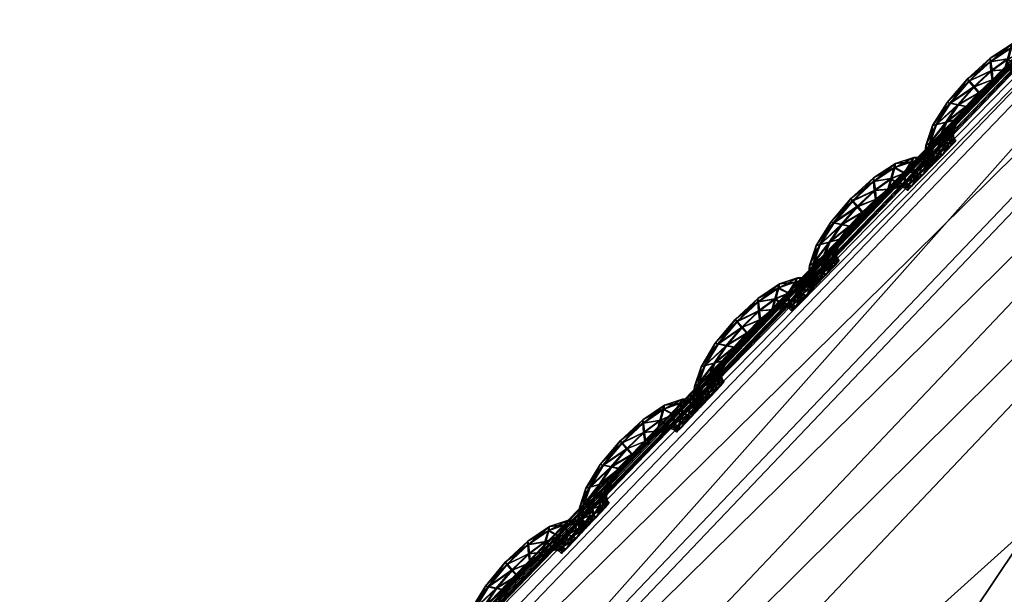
# Model space of a CAD drawing. Extents: x -7.4 to 7.4, y -11.5 to 9.8.
# Tile 290 of 469: x -4.572 to -4.234, y 8.295 to 8.492. Entities that reach past the tile are written whole.
import ezdxf

# ---------------------------------------------------------------- set-up
doc = ezdxf.new("R2010")
doc.units = 0
doc.header["$MEASUREMENT"] = 0
for name, color, linetype in [('A-FURN-3-ST', 150, 'Continuous'), ('A-FURN-3-ST-SEAM', 130, 'Continuous'), ('A-FURN-3-ST-SI', 160, 'Continuous')]:
    doc.layers.add(name, color=color, linetype=linetype)

msp = doc.modelspace()

# ---------------------------------------------------------------- meshes
at = {"layer": 'A-FURN-3-ST'}
mesh = msp.add_polyface(dxfattribs=at)
corners = [(-2.34041, 9.55636, 0.61819), (-2.29118, 9.70571, 1.00068), (-1.94875, 9.63192, 1.00083), (-2.63364, 9.60992, 0.61819), (-2.56645, 9.76867, 1.00053), (-2.84873, 9.62562, 0.62332), (-2.75513, 9.78375, 1.00144), (-3.02475, 9.55904, 0.64812), (-2.99515, 9.64037, 1.00437), (-3.33255, 9.23994, 0.62332), (-3.41835, 9.25271, 1.00159), (-3.8311, 8.70215, 0.61819), (-3.96608, 8.70433, 1.00079), (-4.35805, 8.11928, 0.61819), (-4.52027, 8.12229, 1.00098), (-4.86768, 7.51619, 0.61819), (-5.04849, 7.5208, 1.0011), (-5.34537, 6.87803, 0.61819), (-5.54237, 6.88314, 1.00121), (-2.49807, 9.19186, 0.56582), (-2.83903, 9.224, 0.56582), (-2.71707, 8.68134, 0.55836), (-3.14581, 8.69205, 0.55836), (-2.1241, 9.15424, 0.56582), (-2.2831, 8.66878, 0.55836), (-1.99018, 9.49361, 0.61819), (-1.91804, 8.11232, 0.55836), (-2.39411, 8.11376, 0.55836), (-1.93379, 7.51392, 0.55836), (-2.46835, 7.51392, 0.55836), (-1.94178, 6.87548, 0.55836), (-2.53254, 6.87548, 0.55836), (-3.54027, 8.6986, 0.56582), (-3.12657, 9.24031, 0.57304), (-3.85575, 7.51392, 0.55836), (-4.4575, 7.51421, 0.56582), (-3.99861, 8.11768, 0.56582), (-3.4969, 8.11669, 0.55836), (-4.19521, 6.87548, 0.55836), (-4.89012, 6.87581, 0.56582), (-3.34122, 6.87548, 0.55836), (-3.14632, 7.51392, 0.55836), (-2.93761, 8.11533, 0.55836)]
mesh.append_faces([[corners[k] for k in face] for face in [(0, 1, 2), (3, 4, 1), (1, 0, 3), (5, 6, 4), (4, 3, 5), (7, 8, 6), (6, 5, 7), (7, 9, 10), (10, 8, 7), (10, 9, 11), (11, 12, 10), (12, 11, 13), (13, 14, 12), (14, 13, 15), (15, 16, 14), (16, 15, 17), (17, 18, 16), (0, 19, 20), (20, 3, 0), (20, 19, 21), (21, 22, 20), (19, 23, 24), (24, 21, 19), (25, 23, 19), (19, 0, 25), (26, 27, 24), (32, 33, 20), (20, 22, 32), (33, 5, 3), (3, 20, 33), (9, 7, 5), (5, 33, 9), (11, 9, 33), (33, 32, 11), (34, 35, 36), (36, 37, 34), (37, 36, 32), (32, 22, 37), (36, 13, 11), (11, 32, 36), (35, 15, 13), (13, 36, 35), (38, 39, 35), (35, 34, 38), (39, 17, 15), (15, 35, 39), (40, 38, 34), (34, 41, 40), (27, 42, 21), (21, 24, 27), (42, 37, 22), (22, 21, 42), (41, 34, 37), (37, 42, 41)]])
mesh.append_faces([[corners[k] for k in face] for face in [(28, 29, 27), (30, 31, 29), (41, 29, 31)]], dxfattribs={"vtx0": -1, "vtx1": -1, "vtx2": -1})
mesh.append_faces([[corners[k] for k in face] for face in [(31, 40, 41), (29, 41, 42)]], dxfattribs={"vtx0": -1, "vtx2": -1})
mesh.append_faces([[corners[k] for k in face] for face in [(42, 27, 29)]], dxfattribs={"vtx1": -1, "vtx2": -1})
mesh = msp.add_polyface(dxfattribs=at)
corners = [(-3.45559, 9.25588, 17.60107), (-3.45582, 9.25386, 17.5897), (-4.01163, 8.70313, 17.59852), (-4.01183, 8.70507, 17.60986), (-3.45598, 9.25263, 17.58312), (-4.01155, 8.70198, 17.59191), (-3.01501, 9.65479, 17.58327), (-4.5687, 8.12266, 17.59967), (-4.56906, 8.12377, 17.60629), (-3.45966, 9.18226, 17.62313), (-3.45016, 9.15782, 17.64158), (-3.02016, 9.55496, 17.63515), (-3.99232, 8.61233, 17.65044), (-3.95116, 8.56512, 17.74358), (-3.40691, 9.10793, 17.73487), (-4.00347, 8.63544, 17.63203), (-3.45685, 9.24262, 17.63078), (-3.45922, 9.21353, 17.62792), (-3.024, 9.61288, 17.6215), (-3.02839, 9.58038, 17.61671), (-4.00803, 8.66502, 17.63675), (-4.01076, 8.6925, 17.63956), (-4.56625, 8.1138, 17.64728), (-3.45566, 9.25506, 17.61868), (-3.01755, 9.64313, 17.62439), (-4.01179, 8.70429, 17.62743), (-4.56969, 8.12558, 17.61762), (-4.5695, 8.12484, 17.63515), (-3.15898, 8.9009, 18.11318), (-3.65203, 8.37839, 18.13056), (-3.3337, 8.33546, 18.22233), (-4.01163, 8.70313, 17.5862), (-4.01183, 8.70507, 17.58107), (-4.56969, 8.12558, 17.58883), (-4.56906, 8.12377, 17.59396), (-3.45582, 9.25386, 17.57742), (-3.45559, 9.25588, 17.57228), (-3.01501, 9.65479, 17.57095), (-3.01537, 9.65351, 17.57666), (-3.31023, 9.00617, 17.9275), (-3.85009, 8.47117, 17.93754)]
mesh.append_faces([[corners[k] for k in face] for face in [(0, 1, 2), (2, 3, 0), (1, 4, 5), (5, 2, 1), (4, 1, 6), (2, 5, 7), (3, 2, 8), (9, 10, 11), (12, 13, 14), (14, 10, 12), (15, 12, 10), (10, 9, 15), (16, 17, 18), (17, 9, 19), (20, 15, 9), (9, 17, 20), (21, 20, 17), (17, 16, 21), (20, 21, 22), (23, 16, 24), (25, 21, 16), (16, 23, 25), (3, 25, 23), (23, 0, 3), (25, 3, 26), (21, 25, 27), (28, 29, 30), (31, 32, 33), (5, 31, 34), (4, 35, 31), (31, 5, 4), (35, 36, 32), (32, 31, 35), (36, 35, 37), (35, 4, 38), (39, 40, 29), (29, 28, 39), (14, 13, 40), (40, 39, 14)]])
mesh = msp.add_polyface(dxfattribs=at)
corners = [(-4.56969, 8.12558, 17.61762), (-4.56906, 8.12377, 17.60629), (-5.09934, 7.52505, 17.61241), (-5.10037, 7.52678, 17.62374), (-4.5687, 8.12266, 17.59967), (-5.09871, 7.52405, 17.60583), (-4.01163, 8.70313, 17.59852), (-4.01183, 8.70507, 17.60986), (-4.54884, 8.06016, 17.6399), (-4.53601, 8.03845, 17.65831), (-3.99232, 8.61233, 17.65044), (-4.00347, 8.63544, 17.63203), (-4.49696, 7.99407, 17.75119), (-3.95116, 8.56512, 17.74358), (-5.05328, 7.4454, 17.66459), (-5.06768, 7.46568, 17.64618), (-4.56625, 8.1138, 17.64728), (-4.55841, 8.08793, 17.64454), (-4.00803, 8.66502, 17.63675), (-5.08201, 7.49163, 17.65078), (-5.09471, 7.51577, 17.65341), (-4.5695, 8.12484, 17.63515), (-4.01179, 8.70429, 17.62743), (-4.01076, 8.6925, 17.63956), (-5.10006, 7.52608, 17.64127), (-3.65203, 8.37839, 18.13056), (-4.17657, 7.81963, 18.13858), (-3.79176, 7.78168, 18.23306), (-3.3337, 8.33546, 18.22233), (-3.28641, 7.77554, 18.26059), (-4.56906, 8.12377, 17.59396), (-5.09934, 7.52505, 17.60012), (-4.56969, 8.12558, 17.58883), (-5.10037, 7.52678, 17.59499), (-4.01163, 8.70313, 17.5862), (-4.01155, 8.70198, 17.59191), (-4.397, 7.90594, 17.94481), (-3.85009, 8.47117, 17.93754), (-4.91829, 7.32172, 17.9504)]
mesh.append_faces([[corners[k] for k in face] for face in [(0, 1, 2), (2, 3, 0), (1, 4, 5), (5, 2, 1), (4, 1, 6), (1, 0, 7), (8, 9, 10), (10, 11, 8), (9, 12, 13), (13, 10, 9), (12, 9, 14), (9, 8, 15), (16, 17, 18), (17, 8, 11), (11, 18, 17), (8, 17, 19), (20, 19, 17), (17, 16, 20), (0, 21, 22), (21, 16, 23), (24, 20, 16), (16, 21, 24), (3, 24, 21), (21, 0, 3), (25, 26, 27), (27, 28, 25), (28, 27, 29), (4, 30, 31), (31, 5, 4), (30, 32, 33), (33, 31, 30), (32, 30, 34), (30, 4, 35), (13, 12, 36), (36, 37, 13), (37, 36, 26), (26, 25, 37), (38, 36, 12)]])
at = {"layer": 'A-FURN-3-ST-SEAM'}
mesh = msp.add_polyface(dxfattribs=at)
corners = [(-4.2571, 8.45597, 17.59879), (-4.25232, 8.46335, 17.59875), (-4.24955, 8.46277, 17.60001), (-4.24408, 8.46891, 17.59993), (-4.2535, 8.46355, 17.59537), (-4.25362, 8.45684, 17.60009), (-4.24246, 8.46694, 17.59868), (-4.24578, 8.47093, 17.59864), (-4.2465, 8.47163, 17.59525), (-4.25849, 8.4556, 17.59544), (-4.25936, 8.44967, 17.59883), (-4.24685, 8.46215, 17.59875), (-4.23783, 8.47138, 17.5986), (-4.23811, 8.47451, 17.59982), (-4.24602, 8.47085, 17.59191), (-4.25259, 8.46331, 17.59202), (-4.25568, 8.45194, 17.60009), (-4.25026, 8.45774, 17.59879), (-4.24198, 8.46615, 17.59533), (-4.24594, 8.4619, 17.59541), (-4.23846, 8.47756, 17.59852), (-4.2387, 8.47872, 17.59514), (-4.23874, 8.47752, 17.59179), (-4.25734, 8.45589, 17.59206), (-4.26082, 8.44881, 17.59548), (-4.25983, 8.44522, 17.59883), (-4.24911, 8.45804, 17.59544), (-4.23787, 8.47019, 17.59525), (-4.2336, 8.4748, 17.59852), (-4.23249, 8.47855, 17.59974), (-4.23846, 8.47443, 17.59058), (-4.24444, 8.46887, 17.59065), (-4.2499, 8.46269, 17.59077), (-4.25623, 8.44839, 17.60012), (-4.25212, 8.45416, 17.59883), (-4.25089, 8.45494, 17.59548), (-4.24709, 8.46211, 17.59202), (-4.24274, 8.46685, 17.59194), (-4.25053, 8.4577, 17.5921), (-4.23146, 8.48226, 17.59841), (-4.23118, 8.48362, 17.59503), (-4.23173, 8.48218, 17.59168), (-4.23284, 8.47847, 17.5905), (-4.25397, 8.4568, 17.5908), (-4.25959, 8.44963, 17.5921), (-4.26129, 8.44402, 17.59548), (-4.25948, 8.44287, 17.59887), (-4.25239, 8.45412, 17.5921), (-4.23811, 8.47134, 17.59187), (-4.23415, 8.4734, 17.59518), (-4.23023, 8.47661, 17.59849), (-4.2279, 8.48044, 17.5997), (-4.23387, 8.47476, 17.59179), (-4.26094, 8.44155, 17.59548), (-4.25592, 8.44645, 17.60012), (-4.25271, 8.45157, 17.59887), (-4.25148, 8.45276, 17.59548), (-4.25295, 8.45152, 17.59214), (-4.25603, 8.45185, 17.59084), (-4.22564, 8.48424, 17.59837), (-4.22493, 8.48564, 17.59499), (-4.22592, 8.48419, 17.59164), (-4.22825, 8.48036, 17.59042), (-4.23051, 8.47653, 17.59176), (-4.26007, 8.44518, 17.5921), (-4.25975, 8.44283, 17.59214), (-4.26023, 8.4404, 17.59548), (-4.2588, 8.44176, 17.59887), (-4.25659, 8.44835, 17.59084), (-4.23122, 8.47513, 17.59514), (-4.2279, 8.47703, 17.59845), (-4.22469, 8.48073, 17.59967), (-4.25904, 8.44172, 17.59214), (-4.25524, 8.44539, 17.60012), (-4.25243, 8.45, 17.59887), (-4.25125, 8.45132, 17.59552), (-4.25271, 8.44996, 17.59214), (-4.22165, 8.4844, 17.59833), (-4.22058, 8.48576, 17.59495), (-4.22188, 8.48436, 17.5916), (-4.22509, 8.48065, 17.59042), (-4.22818, 8.47694, 17.59176), (-4.2292, 8.47563, 17.59514), (-4.25627, 8.44642, 17.59088), (-4.25556, 8.44534, 17.59088), (-4.22651, 8.47661, 17.59845), (-4.22299, 8.48024, 17.59967), (-4.25176, 8.44901, 17.59887), (-4.25057, 8.45033, 17.59552), (-4.252, 8.44893, 17.59214), (-4.22794, 8.47522, 17.59514), (-4.21959, 8.48382, 17.59833), (-4.2184, 8.48518, 17.59495), (-4.21983, 8.48378, 17.5916), (-4.22335, 8.48016, 17.59042), (-4.22679, 8.47653, 17.59172), (-4.22711, 8.47435, 17.59514), (-4.22568, 8.47575, 17.59849), (-4.22208, 8.47937, 17.59967), (-4.22596, 8.47567, 17.59176), (-4.21864, 8.48296, 17.59833), (-4.21745, 8.48428, 17.59495), (-4.21891, 8.48292, 17.5916), (-4.22248, 8.47929, 17.59042)]
mesh.append_faces([[corners[k] for k in face] for face in [(2, 1, 0), (1, 2, 3), (0, 1, 4), (0, 5, 2), (6, 3, 2), (3, 7, 1), (8, 4, 1), (4, 9, 0), (5, 0, 10), (11, 2, 5), (3, 6, 12), (2, 11, 6), (7, 3, 13), (1, 7, 8), (4, 8, 14), (9, 4, 15), (10, 0, 9), (10, 16, 5), (5, 17, 11), (12, 6, 18), (12, 13, 3), (6, 11, 19), (13, 20, 7), (21, 8, 7), (22, 14, 8), (14, 15, 4), (15, 23, 9), (9, 24, 10), (16, 10, 25), (17, 5, 16), (11, 17, 26), (19, 18, 6), (18, 27, 12), (13, 12, 28), (26, 19, 11), (20, 13, 29), (7, 20, 21), (8, 21, 22), (14, 22, 30), (15, 14, 31), (23, 15, 32), (24, 9, 23), (25, 10, 24), (25, 33, 16), (16, 34, 17), (35, 26, 17), (18, 19, 36), (27, 18, 37), (28, 12, 27), (28, 29, 13), (19, 26, 38), (29, 39, 20), (40, 21, 20), (41, 22, 21), (42, 30, 22), (30, 31, 14), (31, 32, 15), (32, 43, 23), (23, 44, 24), (24, 45, 25), (33, 25, 46), (34, 16, 33), (17, 34, 35), (26, 35, 47), (38, 36, 19), (36, 37, 18), (37, 48, 27), (27, 49, 28), (29, 28, 50), (47, 38, 26), (39, 29, 51), (20, 39, 40), (21, 40, 41), (22, 41, 42), (30, 42, 52), (31, 30, 48), (32, 31, 37), (43, 32, 36), (44, 23, 43), (45, 24, 44), (25, 45, 53), (53, 46, 25), (46, 54, 33), (33, 55, 34), (56, 35, 34), (57, 47, 35), (36, 38, 43), (37, 36, 32), (48, 37, 31), (49, 27, 48), (50, 28, 49), (50, 51, 29), (38, 47, 58), (51, 59, 39), (60, 40, 39), (61, 41, 40), (62, 42, 41), (63, 52, 42), (52, 48, 30), (43, 58, 44), (44, 64, 45), (65, 53, 45), (46, 53, 66), (54, 46, 67), (55, 33, 54), (34, 55, 56), (35, 56, 57), (47, 57, 68), (58, 43, 38), (48, 52, 49), (49, 69, 50), (51, 50, 70), (68, 58, 47), (59, 51, 71), (39, 59, 60), (40, 60, 61), (41, 61, 62), (42, 62, 63), (52, 63, 69), (64, 44, 58), (45, 64, 65), (53, 65, 72), (72, 66, 53), (66, 67, 46), (67, 73, 54), (54, 74, 55), (56, 55, 74), (57, 56, 75), (68, 57, 76), (69, 49, 52), (70, 50, 69), (70, 71, 51), (58, 68, 64), (71, 77, 59), (78, 60, 59), (79, 61, 60), (80, 62, 61), (81, 63, 62), (82, 69, 63), (83, 65, 64), (84, 72, 65), (74, 54, 73), (74, 75, 56), (75, 76, 57), (76, 83, 68), (69, 82, 70), (71, 70, 85), (64, 68, 83), (77, 71, 86), (59, 77, 78), (60, 78, 79), (61, 79, 80), (62, 80, 81), (63, 81, 82), (65, 83, 84), (73, 87, 74), (75, 74, 87), (76, 75, 88), (83, 76, 89), (70, 82, 90), (90, 85, 70), (85, 86, 71), (86, 91, 77), (78, 77, 91), (79, 78, 92), (80, 79, 93), (81, 80, 94), (82, 81, 95), (89, 84, 83), (87, 88, 75), (88, 89, 76), (95, 90, 82), (85, 90, 96), (86, 85, 97), (91, 86, 98), (91, 92, 78), (92, 93, 79), (93, 94, 80), (94, 95, 81), (90, 95, 99), (99, 96, 90), (96, 97, 85), (97, 98, 86), (98, 100, 91), (92, 91, 100), (93, 92, 101), (94, 93, 102), (95, 94, 103), (103, 99, 95), (100, 101, 92), (101, 102, 93), (102, 103, 94)]])
mesh = msp.add_polyface(dxfattribs=at)
corners = [(-4.29699, 8.41485, 17.59936), (-4.29228, 8.42227, 17.59932), (-4.28951, 8.42169, 17.60058), (-4.28405, 8.42788, 17.6005), (-4.29343, 8.42248, 17.59594), (-4.29359, 8.41576, 17.60066), (-4.28247, 8.4259, 17.59925), (-4.28575, 8.42985, 17.59921), (-4.28651, 8.43059, 17.59586), (-4.29842, 8.41448, 17.59601), (-4.29925, 8.40851, 17.5994), (-4.28682, 8.42112, 17.59932), (-4.27788, 8.43039, 17.59917), (-4.27812, 8.43348, 17.60043), (-4.28603, 8.42981, 17.59248), (-4.29256, 8.42223, 17.59259), (-4.29561, 8.41082, 17.60066), (-4.29023, 8.41667, 17.5994), (-4.28199, 8.42511, 17.5959), (-4.28595, 8.42087, 17.59598), (-4.27847, 8.43652, 17.5991), (-4.27875, 8.43768, 17.59575), (-4.27875, 8.43648, 17.59236), (-4.29727, 8.41477, 17.59263), (-4.30071, 8.40764, 17.59605), (-4.29968, 8.40406, 17.5994), (-4.28908, 8.417, 17.59601), (-4.27788, 8.42919, 17.59582), (-4.27364, 8.43381, 17.59913), (-4.27249, 8.43752, 17.60031), (-4.27847, 8.43339, 17.59115), (-4.28445, 8.42783, 17.59126), (-4.28987, 8.42165, 17.59134), (-4.29612, 8.40728, 17.60069), (-4.29209, 8.41304, 17.5994), (-4.29086, 8.41387, 17.59605), (-4.2871, 8.42108, 17.59259), (-4.28275, 8.42581, 17.59252), (-4.29046, 8.41663, 17.59267), (-4.27147, 8.44122, 17.59902), (-4.27119, 8.44258, 17.59564), (-4.27174, 8.44118, 17.59229), (-4.27285, 8.43743, 17.59107), (-4.29391, 8.41568, 17.59137), (-4.29948, 8.40847, 17.59267), (-4.30115, 8.40283, 17.59605), (-4.29933, 8.40171, 17.5994), (-4.29232, 8.413, 17.59271), (-4.27812, 8.43031, 17.59244), (-4.27416, 8.43236, 17.59579), (-4.27024, 8.43558, 17.59906), (-4.26791, 8.43941, 17.60027), (-4.27388, 8.43372, 17.5924), (-4.30075, 8.40035, 17.59605), (-4.29581, 8.4053, 17.60069), (-4.29264, 8.41049, 17.59944), (-4.29145, 8.41164, 17.59605), (-4.29288, 8.4104, 17.59271), (-4.29596, 8.41073, 17.59141), (-4.26565, 8.44324, 17.59894), (-4.26494, 8.44464, 17.59556), (-4.26593, 8.44316, 17.59221), (-4.26826, 8.43933, 17.59103), (-4.27052, 8.4355, 17.59232), (-4.29992, 8.40402, 17.59267), (-4.29956, 8.40167, 17.59267), (-4.30008, 8.3992, 17.59605), (-4.29866, 8.4006, 17.59944), (-4.29648, 8.40719, 17.59141), (-4.27127, 8.4341, 17.59575), (-4.26791, 8.43599, 17.59906), (-4.26474, 8.4397, 17.60024), (-4.29889, 8.40056, 17.59271), (-4.29509, 8.40427, 17.60069), (-4.29236, 8.40888, 17.59944), (-4.29118, 8.41024, 17.59609), (-4.2926, 8.40884, 17.59271), (-4.26165, 8.44341, 17.59891), (-4.26059, 8.44477, 17.59552), (-4.26189, 8.44332, 17.59217), (-4.26509, 8.43962, 17.59099), (-4.26818, 8.43595, 17.59232), (-4.26921, 8.43459, 17.59571), (-4.29616, 8.40526, 17.59145), (-4.29545, 8.40418, 17.59145), (-4.26652, 8.43558, 17.59906), (-4.263, 8.43921, 17.60024), (-4.29165, 8.40789, 17.59944), (-4.2905, 8.40925, 17.59609), (-4.29193, 8.40785, 17.59271), (-4.26794, 8.43418, 17.59571), (-4.25959, 8.44283, 17.59891), (-4.25841, 8.44415, 17.59552), (-4.25983, 8.44275, 17.59217), (-4.26335, 8.43912, 17.59099), (-4.2668, 8.43554, 17.59232), (-4.26712, 8.43335, 17.59571), (-4.26569, 8.43476, 17.59906), (-4.26209, 8.43838, 17.60024), (-4.26593, 8.43467, 17.59232), (-4.25865, 8.44197, 17.59891), (-4.25746, 8.44328, 17.59552), (-4.25892, 8.44188, 17.59217), (-4.26249, 8.43826, 17.59099)]
mesh.append_faces([[corners[k] for k in face] for face in [(2, 1, 0), (1, 2, 3), (0, 1, 4), (0, 5, 2), (6, 3, 2), (3, 7, 1), (8, 4, 1), (4, 9, 0), (5, 0, 10), (11, 2, 5), (3, 6, 12), (2, 11, 6), (7, 3, 13), (1, 7, 8), (4, 8, 14), (9, 4, 15), (10, 0, 9), (10, 16, 5), (5, 17, 11), (12, 6, 18), (12, 13, 3), (6, 11, 19), (13, 20, 7), (21, 8, 7), (22, 14, 8), (14, 15, 4), (15, 23, 9), (9, 24, 10), (16, 10, 25), (17, 5, 16), (11, 17, 26), (19, 18, 6), (18, 27, 12), (13, 12, 28), (26, 19, 11), (20, 13, 29), (7, 20, 21), (8, 21, 22), (14, 22, 30), (15, 14, 31), (23, 15, 32), (24, 9, 23), (25, 10, 24), (25, 33, 16), (16, 34, 17), (35, 26, 17), (18, 19, 36), (27, 18, 37), (28, 12, 27), (28, 29, 13), (19, 26, 38), (29, 39, 20), (40, 21, 20), (41, 22, 21), (42, 30, 22), (30, 31, 14), (31, 32, 15), (32, 43, 23), (23, 44, 24), (24, 45, 25), (33, 25, 46), (34, 16, 33), (17, 34, 35), (26, 35, 47), (38, 36, 19), (36, 37, 18), (37, 48, 27), (27, 49, 28), (29, 28, 50), (47, 38, 26), (39, 29, 51), (20, 39, 40), (21, 40, 41), (22, 41, 42), (30, 42, 52), (31, 30, 48), (32, 31, 37), (43, 32, 36), (44, 23, 43), (45, 24, 44), (25, 45, 53), (53, 46, 25), (46, 54, 33), (33, 55, 34), (56, 35, 34), (57, 47, 35), (36, 38, 43), (37, 36, 32), (48, 37, 31), (49, 27, 48), (50, 28, 49), (50, 51, 29), (38, 47, 58), (51, 59, 39), (60, 40, 39), (61, 41, 40), (62, 42, 41), (63, 52, 42), (52, 48, 30), (43, 58, 44), (44, 64, 45), (65, 53, 45), (46, 53, 66), (54, 46, 67), (55, 33, 54), (34, 55, 56), (35, 56, 57), (47, 57, 68), (58, 43, 38), (48, 52, 49), (49, 69, 50), (51, 50, 70), (68, 58, 47), (59, 51, 71), (39, 59, 60), (40, 60, 61), (41, 61, 62), (42, 62, 63), (52, 63, 69), (64, 44, 58), (45, 64, 65), (53, 65, 72), (72, 66, 53), (66, 67, 46), (67, 73, 54), (54, 74, 55), (56, 55, 74), (57, 56, 75), (68, 57, 76), (69, 49, 52), (70, 50, 69), (70, 71, 51), (58, 68, 64), (71, 77, 59), (78, 60, 59), (79, 61, 60), (80, 62, 61), (81, 63, 62), (82, 69, 63), (83, 65, 64), (84, 72, 65), (74, 54, 73), (74, 75, 56), (75, 76, 57), (76, 83, 68), (69, 82, 70), (71, 70, 85), (64, 68, 83), (77, 71, 86), (59, 77, 78), (60, 78, 79), (61, 79, 80), (62, 80, 81), (63, 81, 82), (65, 83, 84), (73, 87, 74), (75, 74, 87), (76, 75, 88), (83, 76, 89), (70, 82, 90), (90, 85, 70), (85, 86, 71), (86, 91, 77), (78, 77, 91), (79, 78, 92), (80, 79, 93), (81, 80, 94), (82, 81, 95), (89, 84, 83), (87, 88, 75), (88, 89, 76), (95, 90, 82), (85, 90, 96), (86, 85, 97), (91, 86, 98), (91, 92, 78), (92, 93, 79), (93, 94, 80), (94, 95, 81), (90, 95, 99), (99, 96, 90), (96, 97, 85), (97, 98, 86), (98, 100, 91), (92, 91, 100), (93, 92, 101), (94, 93, 102), (95, 94, 103), (103, 99, 95), (100, 101, 92), (101, 102, 93), (102, 103, 94)]])
mesh = msp.add_polyface(dxfattribs=at)
corners = [(-4.33652, 8.37328, 17.59989), (-4.33186, 8.38078, 17.59986), (-4.32909, 8.3802, 17.60111), (-4.3237, 8.38647, 17.60104), (-4.333, 8.38095, 17.59647), (-4.33308, 8.37423, 17.60119), (-4.32208, 8.38445, 17.59982), (-4.3254, 8.38844, 17.59978), (-4.32616, 8.38914, 17.59639), (-4.33791, 8.37291, 17.59655), (-4.33874, 8.36694, 17.59993), (-4.3264, 8.37963, 17.59986), (-4.31753, 8.38898, 17.59974), (-4.31781, 8.39211, 17.60096), (-4.32564, 8.38836, 17.59305), (-4.3321, 8.3807, 17.59312), (-4.3351, 8.36925, 17.60119), (-4.32976, 8.37514, 17.59993), (-4.32161, 8.38367, 17.59643), (-4.32548, 8.37938, 17.59651), (-4.3182, 8.3952, 17.59967), (-4.31844, 8.39631, 17.59628), (-4.31844, 8.39512, 17.59293), (-4.33676, 8.37324, 17.59316), (-4.34017, 8.36607, 17.59655), (-4.33918, 8.36245, 17.59993), (-4.32861, 8.37547, 17.59655), (-4.31753, 8.38779, 17.59639), (-4.31334, 8.39248, 17.59967), (-4.31223, 8.39623, 17.60088), (-4.31816, 8.39203, 17.59172), (-4.32406, 8.38638, 17.59179), (-4.32944, 8.38012, 17.59187), (-4.33562, 8.3657, 17.60123), (-4.33158, 8.37151, 17.59997), (-4.33035, 8.37233, 17.59659), (-4.32667, 8.37959, 17.59312), (-4.32236, 8.38441, 17.59309), (-4.33, 8.3751, 17.5932), (-4.31124, 8.39994, 17.59955), (-4.311, 8.40134, 17.59621), (-4.31152, 8.3999, 17.59286), (-4.31263, 8.39615, 17.59164), (-4.33344, 8.37415, 17.59194), (-4.33898, 8.3669, 17.5932), (-4.3406, 8.36125, 17.59659), (-4.33878, 8.36014, 17.59993), (-4.33182, 8.37147, 17.59324), (-4.31781, 8.38894, 17.59301), (-4.31385, 8.39104, 17.59632), (-4.31001, 8.39429, 17.59963), (-4.30772, 8.39817, 17.60084), (-4.31361, 8.3924, 17.59293), (-4.34021, 8.35874, 17.59659), (-4.33526, 8.36377, 17.60123), (-4.33213, 8.36892, 17.59997), (-4.33095, 8.37011, 17.59659), (-4.33237, 8.36887, 17.59324), (-4.33546, 8.36916, 17.59194), (-4.3055, 8.402, 17.59951), (-4.30479, 8.40344, 17.59613), (-4.30574, 8.40196, 17.59278), (-4.30807, 8.39808, 17.59157), (-4.31029, 8.39421, 17.59289), (-4.33942, 8.36241, 17.5932), (-4.33906, 8.3601, 17.5932), (-4.3395, 8.35763, 17.59659), (-4.33811, 8.35903, 17.59993), (-4.33593, 8.36562, 17.59194), (-4.311, 8.39281, 17.59628), (-4.30768, 8.39475, 17.59963), (-4.30451, 8.3985, 17.60081), (-4.33834, 8.35899, 17.5932), (-4.33459, 8.36269, 17.60123), (-4.33186, 8.36735, 17.59997), (-4.33067, 8.36867, 17.59662), (-4.3321, 8.36731, 17.59324), (-4.30146, 8.4022, 17.59947), (-4.30043, 8.40356, 17.59609), (-4.30174, 8.40212, 17.59274), (-4.30491, 8.39841, 17.59157), (-4.30795, 8.39466, 17.59289), (-4.30898, 8.3933, 17.59628), (-4.33562, 8.36368, 17.59198), (-4.3349, 8.36261, 17.59198), (-4.30629, 8.39434, 17.59959), (-4.30281, 8.398, 17.60081), (-4.33114, 8.36636, 17.59997), (-4.33, 8.36768, 17.59662), (-4.33142, 8.36628, 17.59324), (-4.30772, 8.39293, 17.59628), (-4.29941, 8.40163, 17.59947), (-4.29826, 8.40299, 17.59609), (-4.29968, 8.40159, 17.59274), (-4.30317, 8.39792, 17.59157), (-4.30657, 8.39425, 17.59286), (-4.30688, 8.39207, 17.59628), (-4.30546, 8.39347, 17.59963), (-4.3019, 8.39714, 17.60081), (-4.3057, 8.39343, 17.59289), (-4.2985, 8.40076, 17.59947), (-4.29731, 8.40212, 17.59609), (-4.29873, 8.40072, 17.59274), (-4.3023, 8.39705, 17.59157)]
mesh.append_faces([[corners[k] for k in face] for face in [(2, 1, 0), (1, 2, 3), (0, 1, 4), (0, 5, 2), (6, 3, 2), (3, 7, 1), (8, 4, 1), (4, 9, 0), (5, 0, 10), (11, 2, 5), (3, 6, 12), (2, 11, 6), (7, 3, 13), (1, 7, 8), (4, 8, 14), (9, 4, 15), (10, 0, 9), (10, 16, 5), (5, 17, 11), (12, 6, 18), (12, 13, 3), (6, 11, 19), (13, 20, 7), (21, 8, 7), (22, 14, 8), (14, 15, 4), (15, 23, 9), (9, 24, 10), (16, 10, 25), (17, 5, 16), (11, 17, 26), (19, 18, 6), (18, 27, 12), (13, 12, 28), (26, 19, 11), (20, 13, 29), (7, 20, 21), (8, 21, 22), (14, 22, 30), (15, 14, 31), (23, 15, 32), (24, 9, 23), (25, 10, 24), (25, 33, 16), (16, 34, 17), (35, 26, 17), (18, 19, 36), (27, 18, 37), (28, 12, 27), (28, 29, 13), (19, 26, 38), (29, 39, 20), (40, 21, 20), (41, 22, 21), (42, 30, 22), (30, 31, 14), (31, 32, 15), (32, 43, 23), (23, 44, 24), (24, 45, 25), (33, 25, 46), (34, 16, 33), (17, 34, 35), (26, 35, 47), (38, 36, 19), (36, 37, 18), (37, 48, 27), (27, 49, 28), (29, 28, 50), (47, 38, 26), (39, 29, 51), (20, 39, 40), (21, 40, 41), (22, 41, 42), (30, 42, 52), (31, 30, 48), (32, 31, 37), (43, 32, 36), (44, 23, 43), (45, 24, 44), (25, 45, 53), (53, 46, 25), (46, 54, 33), (33, 55, 34), (56, 35, 34), (57, 47, 35), (36, 38, 43), (37, 36, 32), (48, 37, 31), (49, 27, 48), (50, 28, 49), (50, 51, 29), (38, 47, 58), (51, 59, 39), (60, 40, 39), (61, 41, 40), (62, 42, 41), (63, 52, 42), (52, 48, 30), (43, 58, 44), (44, 64, 45), (65, 53, 45), (46, 53, 66), (54, 46, 67), (55, 33, 54), (34, 55, 56), (35, 56, 57), (47, 57, 68), (58, 43, 38), (48, 52, 49), (49, 69, 50), (51, 50, 70), (68, 58, 47), (59, 51, 71), (39, 59, 60), (40, 60, 61), (41, 61, 62), (42, 62, 63), (52, 63, 69), (64, 44, 58), (45, 64, 65), (53, 65, 72), (72, 66, 53), (66, 67, 46), (67, 73, 54), (54, 74, 55), (56, 55, 74), (57, 56, 75), (68, 57, 76), (69, 49, 52), (70, 50, 69), (70, 71, 51), (58, 68, 64), (71, 77, 59), (78, 60, 59), (79, 61, 60), (80, 62, 61), (81, 63, 62), (82, 69, 63), (83, 65, 64), (84, 72, 65), (74, 54, 73), (74, 75, 56), (75, 76, 57), (76, 83, 68), (69, 82, 70), (71, 70, 85), (64, 68, 83), (77, 71, 86), (59, 77, 78), (60, 78, 79), (61, 79, 80), (62, 80, 81), (63, 81, 82), (65, 83, 84), (73, 87, 74), (75, 74, 87), (76, 75, 88), (83, 76, 89), (70, 82, 90), (90, 85, 70), (85, 86, 71), (86, 91, 77), (78, 77, 91), (79, 78, 92), (80, 79, 93), (81, 80, 94), (82, 81, 95), (89, 84, 83), (87, 88, 75), (88, 89, 76), (95, 90, 82), (85, 90, 96), (86, 85, 97), (91, 86, 98), (91, 92, 78), (92, 93, 79), (93, 94, 80), (94, 95, 81), (90, 95, 99), (99, 96, 90), (96, 97, 85), (97, 98, 86), (98, 100, 91), (92, 91, 100), (93, 92, 101), (94, 93, 102), (95, 94, 103), (103, 99, 95), (100, 101, 92), (101, 102, 93), (102, 103, 94)]])
mesh = msp.add_polyface(dxfattribs=at)
corners = [(-4.37598, 8.33163, 17.60043), (-4.37131, 8.33913, 17.60039), (-4.3685, 8.33855, 17.60164), (-4.36312, 8.34481, 17.60157), (-4.37246, 8.33934, 17.597), (-4.37254, 8.33258, 17.60172), (-4.3615, 8.34284, 17.60035), (-4.36482, 8.34679, 17.60031), (-4.36561, 8.34749, 17.59693), (-4.37736, 8.33126, 17.59708), (-4.37816, 8.32532, 17.60046), (-4.36581, 8.33798, 17.60039), (-4.35694, 8.34737, 17.60027), (-4.35726, 8.35046, 17.60149), (-4.3651, 8.34675, 17.59358), (-4.37155, 8.33909, 17.59366), (-4.37452, 8.32759, 17.60172), (-4.36917, 8.33353, 17.60046), (-4.36102, 8.34205, 17.59697), (-4.36494, 8.33777, 17.59704), (-4.35762, 8.35355, 17.6002), (-4.35789, 8.3547, 17.59681), (-4.35789, 8.35351, 17.59347), (-4.37622, 8.33159, 17.5937), (-4.37962, 8.32446, 17.59708), (-4.37859, 8.32083, 17.60046), (-4.36803, 8.33385, 17.59708), (-4.35694, 8.34618, 17.59689), (-4.35279, 8.35083, 17.6002), (-4.35168, 8.35462, 17.60142), (-4.35762, 8.35037, 17.59225), (-4.36348, 8.34473, 17.59232), (-4.36886, 8.33851, 17.5924), (-4.37503, 8.32409, 17.60176), (-4.37099, 8.3299, 17.60046), (-4.36981, 8.33072, 17.59712), (-4.36609, 8.33793, 17.59366), (-4.36177, 8.34276, 17.59362), (-4.36945, 8.33344, 17.59373), (-4.35069, 8.35833, 17.60009), (-4.35046, 8.35968, 17.5967), (-4.35097, 8.35829, 17.59335), (-4.35204, 8.3545, 17.59214), (-4.37286, 8.33254, 17.59244), (-4.37839, 8.32528, 17.59373), (-4.38002, 8.3196, 17.59708), (-4.37824, 8.31849, 17.60046), (-4.37127, 8.32986, 17.59373), (-4.35722, 8.34729, 17.59354), (-4.35331, 8.34943, 17.59685), (-4.34943, 8.35268, 17.60016), (-4.34713, 8.35655, 17.60138), (-4.35303, 8.35079, 17.59347), (-4.37966, 8.31713, 17.59712), (-4.37471, 8.32211, 17.60176), (-4.37155, 8.3273, 17.6005), (-4.37036, 8.3285, 17.59712), (-4.37178, 8.32726, 17.59377), (-4.37487, 8.32755, 17.59248), (-4.34496, 8.36039, 17.60005), (-4.34424, 8.36183, 17.59666), (-4.34519, 8.36035, 17.59332), (-4.34753, 8.35647, 17.5921), (-4.3497, 8.3526, 17.59343), (-4.37883, 8.3208, 17.59373), (-4.37847, 8.31844, 17.59373), (-4.37895, 8.31597, 17.59712), (-4.37753, 8.31738, 17.60046), (-4.37535, 8.32401, 17.59248), (-4.35041, 8.3512, 17.59681), (-4.34709, 8.35314, 17.60012), (-4.34397, 8.35689, 17.60134), (-4.37776, 8.31733, 17.59373), (-4.374, 8.32108, 17.60176), (-4.37127, 8.32574, 17.6005), (-4.37008, 8.32706, 17.59716), (-4.37151, 8.32566, 17.59377), (-4.34092, 8.36063, 17.60001), (-4.33993, 8.36199, 17.59662), (-4.3412, 8.36055, 17.59328), (-4.34432, 8.3568, 17.5921), (-4.34737, 8.35305, 17.59339), (-4.3484, 8.35169, 17.59677), (-4.37503, 8.32207, 17.59248), (-4.37432, 8.321, 17.59248), (-4.34571, 8.35272, 17.60012), (-4.34227, 8.35639, 17.60134), (-4.37056, 8.32471, 17.6005), (-4.36941, 8.32607, 17.59716), (-4.37084, 8.32467, 17.59377), (-4.34713, 8.35128, 17.59677), (-4.3389, 8.36006, 17.60001), (-4.33775, 8.36142, 17.59662), (-4.33914, 8.35997, 17.59328), (-4.34262, 8.35631, 17.59206), (-4.34599, 8.35264, 17.59339), (-4.3463, 8.35046, 17.59681), (-4.34488, 8.35186, 17.60012), (-4.34135, 8.35552, 17.60134), (-4.34515, 8.35182, 17.59339), (-4.33795, 8.35919, 17.60001), (-4.33676, 8.36055, 17.59662), (-4.33823, 8.35911, 17.59328), (-4.34171, 8.35544, 17.5921)]
mesh.append_faces([[corners[k] for k in face] for face in [(2, 1, 0), (1, 2, 3), (0, 1, 4), (0, 5, 2), (6, 3, 2), (3, 7, 1), (8, 4, 1), (4, 9, 0), (5, 0, 10), (11, 2, 5), (3, 6, 12), (2, 11, 6), (7, 3, 13), (1, 7, 8), (4, 8, 14), (9, 4, 15), (10, 0, 9), (10, 16, 5), (5, 17, 11), (12, 6, 18), (12, 13, 3), (6, 11, 19), (13, 20, 7), (21, 8, 7), (22, 14, 8), (14, 15, 4), (15, 23, 9), (9, 24, 10), (16, 10, 25), (17, 5, 16), (11, 17, 26), (19, 18, 6), (18, 27, 12), (13, 12, 28), (26, 19, 11), (20, 13, 29), (7, 20, 21), (8, 21, 22), (14, 22, 30), (15, 14, 31), (23, 15, 32), (24, 9, 23), (25, 10, 24), (25, 33, 16), (16, 34, 17), (35, 26, 17), (18, 19, 36), (27, 18, 37), (28, 12, 27), (28, 29, 13), (19, 26, 38), (29, 39, 20), (40, 21, 20), (41, 22, 21), (42, 30, 22), (30, 31, 14), (31, 32, 15), (32, 43, 23), (23, 44, 24), (24, 45, 25), (33, 25, 46), (34, 16, 33), (17, 34, 35), (26, 35, 47), (38, 36, 19), (36, 37, 18), (37, 48, 27), (27, 49, 28), (29, 28, 50), (47, 38, 26), (39, 29, 51), (20, 39, 40), (21, 40, 41), (22, 41, 42), (30, 42, 52), (31, 30, 48), (32, 31, 37), (43, 32, 36), (44, 23, 43), (45, 24, 44), (25, 45, 53), (53, 46, 25), (46, 54, 33), (33, 55, 34), (56, 35, 34), (57, 47, 35), (36, 38, 43), (37, 36, 32), (48, 37, 31), (49, 27, 48), (50, 28, 49), (50, 51, 29), (38, 47, 58), (51, 59, 39), (60, 40, 39), (61, 41, 40), (62, 42, 41), (63, 52, 42), (52, 48, 30), (43, 58, 44), (44, 64, 45), (65, 53, 45), (46, 53, 66), (54, 46, 67), (55, 33, 54), (34, 55, 56), (35, 56, 57), (47, 57, 68), (58, 43, 38), (48, 52, 49), (49, 69, 50), (51, 50, 70), (68, 58, 47), (59, 51, 71), (39, 59, 60), (40, 60, 61), (41, 61, 62), (42, 62, 63), (52, 63, 69), (64, 44, 58), (45, 64, 65), (53, 65, 72), (72, 66, 53), (66, 67, 46), (67, 73, 54), (54, 74, 55), (56, 55, 74), (57, 56, 75), (68, 57, 76), (69, 49, 52), (70, 50, 69), (70, 71, 51), (58, 68, 64), (71, 77, 59), (78, 60, 59), (79, 61, 60), (80, 62, 61), (81, 63, 62), (82, 69, 63), (83, 65, 64), (84, 72, 65), (74, 54, 73), (74, 75, 56), (75, 76, 57), (76, 83, 68), (69, 82, 70), (71, 70, 85), (64, 68, 83), (77, 71, 86), (59, 77, 78), (60, 78, 79), (61, 79, 80), (62, 80, 81), (63, 81, 82), (65, 83, 84), (73, 87, 74), (75, 74, 87), (76, 75, 88), (83, 76, 89), (70, 82, 90), (90, 85, 70), (85, 86, 71), (86, 91, 77), (78, 77, 91), (79, 78, 92), (80, 79, 93), (81, 80, 94), (82, 81, 95), (89, 84, 83), (87, 88, 75), (88, 89, 76), (95, 90, 82), (85, 90, 96), (86, 85, 97), (91, 86, 98), (91, 92, 78), (92, 93, 79), (93, 94, 80), (94, 95, 81), (90, 95, 99), (99, 96, 90), (96, 97, 85), (97, 98, 86), (98, 100, 91), (92, 91, 100), (93, 92, 101), (94, 93, 102), (95, 94, 103), (103, 99, 95), (100, 101, 92), (101, 102, 93), (102, 103, 94)]])
mesh = msp.add_polyface(dxfattribs=at)
corners = [(-4.4154, 8.29002, 17.60096), (-4.41072, 8.29747, 17.60092), (-4.40795, 8.29694, 17.60218), (-4.40257, 8.30316, 17.6021), (-4.41187, 8.29768, 17.59754), (-4.41195, 8.29097, 17.60221), (-4.40095, 8.30118, 17.60084), (-4.40428, 8.30514, 17.60081), (-4.40503, 8.30588, 17.59746), (-4.41678, 8.28965, 17.59761), (-4.41757, 8.28367, 17.601), (-4.40527, 8.29636, 17.60092), (-4.3964, 8.30571, 17.60077), (-4.39668, 8.30884, 17.60202), (-4.40455, 8.3051, 17.59408), (-4.411, 8.29743, 17.59419), (-4.41397, 8.28598, 17.60225), (-4.40859, 8.29187, 17.60096), (-4.40044, 8.3004, 17.5975), (-4.40435, 8.29611, 17.59757), (-4.39707, 8.31193, 17.60073), (-4.39731, 8.31305, 17.59734), (-4.39735, 8.31185, 17.594), (-4.41563, 8.28998, 17.59423), (-4.41904, 8.28281, 17.59761), (-4.41801, 8.27922, 17.601), (-4.40748, 8.2922, 17.59761), (-4.3964, 8.30452, 17.59742), (-4.3922, 8.30921, 17.60073), (-4.3911, 8.31296, 17.60195), (-4.39703, 8.30876, 17.59274), (-4.40293, 8.30312, 17.59286), (-4.40831, 8.29686, 17.59293), (-4.41445, 8.28243, 17.60225), (-4.41045, 8.28825, 17.601), (-4.40922, 8.28911, 17.59765), (-4.4055, 8.29632, 17.59419), (-4.40119, 8.30114, 17.59411), (-4.40887, 8.29183, 17.59423), (-4.39015, 8.31671, 17.60062), (-4.38987, 8.31807, 17.59723), (-4.39038, 8.31663, 17.59388), (-4.39149, 8.31288, 17.59267), (-4.41231, 8.29088, 17.59297), (-4.41781, 8.28363, 17.59427), (-4.41943, 8.27798, 17.59761), (-4.41765, 8.27687, 17.601), (-4.41069, 8.2882, 17.59427), (-4.39664, 8.30567, 17.59404), (-4.39272, 8.30777, 17.59739), (-4.38888, 8.31103, 17.60069), (-4.38658, 8.3149, 17.60187), (-4.39248, 8.30913, 17.594), (-4.41907, 8.27552, 17.59761), (-4.41413, 8.2805, 17.60229), (-4.41096, 8.28565, 17.601), (-4.40978, 8.28684, 17.59765), (-4.41124, 8.28561, 17.5943), (-4.41429, 8.2859, 17.59301), (-4.38437, 8.31878, 17.60058), (-4.38366, 8.32018, 17.59719), (-4.38465, 8.31869, 17.59385), (-4.38694, 8.31482, 17.59263), (-4.38912, 8.31099, 17.59396), (-4.41825, 8.27918, 17.59427), (-4.41789, 8.27683, 17.59427), (-4.41837, 8.27436, 17.59761), (-4.41694, 8.27576, 17.601), (-4.4148, 8.28239, 17.59301), (-4.38983, 8.30955, 17.59734), (-4.38655, 8.31148, 17.60066), (-4.38338, 8.31527, 17.60187), (-4.41717, 8.27572, 17.59427), (-4.41342, 8.27943, 17.60229), (-4.41069, 8.28408, 17.60104), (-4.4095, 8.28544, 17.59765), (-4.41092, 8.28404, 17.5943), (-4.38037, 8.31898, 17.60054), (-4.37934, 8.32034, 17.59716), (-4.38061, 8.31894, 17.59381), (-4.38378, 8.31515, 17.59259), (-4.38678, 8.31144, 17.59392), (-4.38781, 8.31004, 17.59731), (-4.41445, 8.28042, 17.59301), (-4.41373, 8.27939, 17.59301), (-4.38516, 8.31107, 17.60066), (-4.38168, 8.31478, 17.60187), (-4.41001, 8.2831, 17.60104), (-4.40882, 8.28445, 17.59769), (-4.41025, 8.28305, 17.5943), (-4.38655, 8.30967, 17.59731), (-4.37831, 8.31844, 17.60054), (-4.37717, 8.31976, 17.59716), (-4.37859, 8.31836, 17.59381), (-4.38203, 8.3147, 17.59259), (-4.3854, 8.31103, 17.59392), (-4.38572, 8.30884, 17.59731), (-4.38429, 8.31025, 17.60066), (-4.38077, 8.31391, 17.60187), (-4.38457, 8.31016, 17.59392), (-4.37736, 8.31758, 17.60054), (-4.37618, 8.3189, 17.59716), (-4.37764, 8.3175, 17.59381), (-4.38113, 8.31383, 17.59259)]
mesh.append_faces([[corners[k] for k in face] for face in [(2, 1, 0), (1, 2, 3), (0, 1, 4), (0, 5, 2), (6, 3, 2), (3, 7, 1), (8, 4, 1), (4, 9, 0), (5, 0, 10), (11, 2, 5), (3, 6, 12), (2, 11, 6), (7, 3, 13), (1, 7, 8), (4, 8, 14), (9, 4, 15), (10, 0, 9), (10, 16, 5), (5, 17, 11), (12, 6, 18), (12, 13, 3), (6, 11, 19), (13, 20, 7), (21, 8, 7), (22, 14, 8), (14, 15, 4), (15, 23, 9), (9, 24, 10), (16, 10, 25), (17, 5, 16), (11, 17, 26), (19, 18, 6), (18, 27, 12), (13, 12, 28), (26, 19, 11), (20, 13, 29), (7, 20, 21), (8, 21, 22), (14, 22, 30), (15, 14, 31), (23, 15, 32), (24, 9, 23), (25, 10, 24), (25, 33, 16), (16, 34, 17), (35, 26, 17), (18, 19, 36), (27, 18, 37), (28, 12, 27), (28, 29, 13), (19, 26, 38), (29, 39, 20), (40, 21, 20), (41, 22, 21), (42, 30, 22), (30, 31, 14), (31, 32, 15), (32, 43, 23), (23, 44, 24), (24, 45, 25), (33, 25, 46), (34, 16, 33), (17, 34, 35), (26, 35, 47), (38, 36, 19), (36, 37, 18), (37, 48, 27), (27, 49, 28), (29, 28, 50), (47, 38, 26), (39, 29, 51), (20, 39, 40), (21, 40, 41), (22, 41, 42), (30, 42, 52), (31, 30, 48), (32, 31, 37), (43, 32, 36), (44, 23, 43), (45, 24, 44), (25, 45, 53), (53, 46, 25), (46, 54, 33), (33, 55, 34), (56, 35, 34), (57, 47, 35), (36, 38, 43), (37, 36, 32), (48, 37, 31), (49, 27, 48), (50, 28, 49), (50, 51, 29), (38, 47, 58), (51, 59, 39), (60, 40, 39), (61, 41, 40), (62, 42, 41), (63, 52, 42), (52, 48, 30), (43, 58, 44), (44, 64, 45), (65, 53, 45), (46, 53, 66), (54, 46, 67), (55, 33, 54), (34, 55, 56), (35, 56, 57), (47, 57, 68), (58, 43, 38), (48, 52, 49), (49, 69, 50), (51, 50, 70), (68, 58, 47), (59, 51, 71), (39, 59, 60), (40, 60, 61), (41, 61, 62), (42, 62, 63), (52, 63, 69), (64, 44, 58), (45, 64, 65), (53, 65, 72), (72, 66, 53), (66, 67, 46), (67, 73, 54), (54, 74, 55), (56, 55, 74), (57, 56, 75), (68, 57, 76), (69, 49, 52), (70, 50, 69), (70, 71, 51), (58, 68, 64), (71, 77, 59), (78, 60, 59), (79, 61, 60), (80, 62, 61), (81, 63, 62), (82, 69, 63), (83, 65, 64), (84, 72, 65), (74, 54, 73), (74, 75, 56), (75, 76, 57), (76, 83, 68), (69, 82, 70), (71, 70, 85), (64, 68, 83), (77, 71, 86), (59, 77, 78), (60, 78, 79), (61, 79, 80), (62, 80, 81), (63, 81, 82), (65, 83, 84), (73, 87, 74), (75, 74, 87), (76, 75, 88), (83, 76, 89), (70, 82, 90), (90, 85, 70), (85, 86, 71), (86, 91, 77), (78, 77, 91), (79, 78, 92), (80, 79, 93), (81, 80, 94), (82, 81, 95), (89, 84, 83), (87, 88, 75), (88, 89, 76), (95, 90, 82), (85, 90, 96), (86, 85, 97), (91, 86, 98), (91, 92, 78), (92, 93, 79), (93, 94, 80), (94, 95, 81), (90, 95, 99), (99, 96, 90), (96, 97, 85), (97, 98, 86), (98, 100, 91), (92, 91, 100), (93, 92, 101), (94, 93, 102), (95, 94, 103), (103, 99, 95), (100, 101, 92), (101, 102, 93), (102, 103, 94)]])
at = {"layer": 'A-FURN-3-ST-SI'}
mesh = msp.add_polyface(dxfattribs=at)
corners = [(-2.58347, 9.79236, 11.42448), (-2.76863, 9.80748, 11.42144), (-2.76867, 9.80731, 17.29826), (-2.76903, 9.80632, 17.56483), (-2.58394, 9.7912, 17.56852), (-3.01418, 9.65792, 17.29921), (-3.01446, 9.65693, 17.56582), (-3.01414, 9.65809, 11.42223), (-3.45547, 9.257, 11.42763), (-3.45547, 9.25687, 17.30552), (-3.45559, 9.25588, 17.57228), (-4.01191, 8.70598, 17.31416), (-4.01183, 8.70507, 17.58107), (-4.01194, 8.7061, 11.43494), (-4.57001, 8.12658, 11.44144), (-4.56997, 8.12645, 17.32176), (-4.56969, 8.12558, 17.58883), (-2.57365, 9.79199, 2.95877), (-2.75885, 9.80707, 2.95816), (-2.7674, 9.8074, 7.2118), (-2.58224, 9.79232, 7.21362), (-3.01292, 9.65804, 7.21229), (-3.00433, 9.65776, 2.95831), (-3.44569, 9.25675, 2.95941), (-3.45424, 9.25696, 7.21553), (-4.01072, 8.70602, 7.2199), (-4.00213, 8.70557, 2.96086), (-4.56878, 8.12637, 7.22378), (-2.56645, 9.76867, 1.00053), (-2.75513, 9.78375, 1.00144), (-2.99515, 9.64037, 1.00437), (-3.41835, 9.25271, 1.00159), (-3.96608, 8.70433, 1.00079), (-4.52027, 8.12229, 1.00098)]
mesh.append_faces([[corners[k] for k in face] for face in [(0, 1, 2), (2, 3, 4), (5, 6, 3), (3, 2, 5), (1, 7, 5), (5, 2, 1), (5, 7, 8), (8, 9, 5), (6, 5, 9), (9, 10, 6), (10, 9, 11), (11, 12, 10), (9, 8, 13), (13, 11, 9), (11, 13, 14), (14, 15, 11), (12, 11, 15), (15, 16, 12), (17, 18, 19), (20, 19, 1), (19, 21, 7), (7, 1, 19), (18, 22, 21), (21, 19, 18), (22, 23, 24), (24, 21, 22), (21, 24, 8), (8, 7, 21), (24, 25, 13), (13, 8, 24), (23, 26, 25), (25, 24, 23), (27, 25, 26), (25, 27, 14), (14, 13, 25), (28, 29, 18), (29, 30, 22), (22, 18, 29), (30, 31, 23), (23, 22, 30), (23, 31, 32), (32, 26, 23), (26, 32, 33)]])
mesh = msp.add_polyface(dxfattribs=at)
corners = [(-4.56969, 8.12558, 17.58883), (-4.56997, 8.12645, 17.32176), (-5.10085, 7.52756, 17.32773), (-5.10037, 7.52678, 17.59499), (-4.57001, 8.12658, 11.44144), (-5.10093, 7.52768, 11.44654), (-5.5971, 6.89076, 11.45095), (-5.59702, 6.89068, 17.33291), (-5.59634, 6.88994, 17.60027), (-6.05088, 6.19711, 17.3407), (-6.05005, 6.19645, 17.60819), (-6.051, 6.19723, 11.45753), (-6.45504, 5.42835, 11.46894), (-6.45489, 5.42822, 17.35409), (-6.45394, 5.42764, 17.62188), (-4.00213, 8.70557, 2.96086), (-4.5602, 8.12513, 2.96215), (-4.56878, 8.12637, 7.22378), (-5.0997, 7.5274, 7.22686), (-5.09111, 7.52538, 2.96318), (-5.58728, 6.88821, 2.96405), (-5.59587, 6.89047, 7.22952), (-6.04977, 6.1969, 7.23348), (-6.04119, 6.19484, 2.96539), (-6.44523, 5.42621, 2.96767), (-6.45382, 5.42806, 7.24032), (-4.52027, 8.12229, 1.00098), (-5.04849, 7.5208, 1.0011), (-5.54237, 6.88314, 1.00121), (-5.99414, 6.19006, 1.00136), (-6.39632, 5.42196, 1.00167)]
mesh.append_faces([[corners[k] for k in face] for face in [(0, 1, 2), (2, 3, 0), (1, 4, 5), (5, 2, 1), (5, 6, 7), (7, 2, 5), (2, 7, 8), (8, 3, 2), (8, 7, 9), (9, 10, 8), (7, 6, 11), (11, 9, 7), (9, 11, 12), (12, 13, 9), (10, 9, 13), (13, 14, 10), (15, 16, 17), (17, 18, 5), (5, 4, 17), (16, 19, 18), (18, 17, 16), (19, 20, 21), (21, 18, 19), (18, 21, 6), (6, 5, 18), (21, 22, 11), (11, 6, 21), (20, 23, 22), (22, 21, 20), (23, 24, 25), (25, 22, 23), (22, 25, 12), (12, 11, 22), (26, 16, 15), (16, 26, 27), (27, 19, 16), (19, 27, 28), (28, 20, 19), (20, 28, 29), (29, 23, 20), (23, 29, 30), (30, 24, 23)]])

doc.saveas('drawing.dxf')
